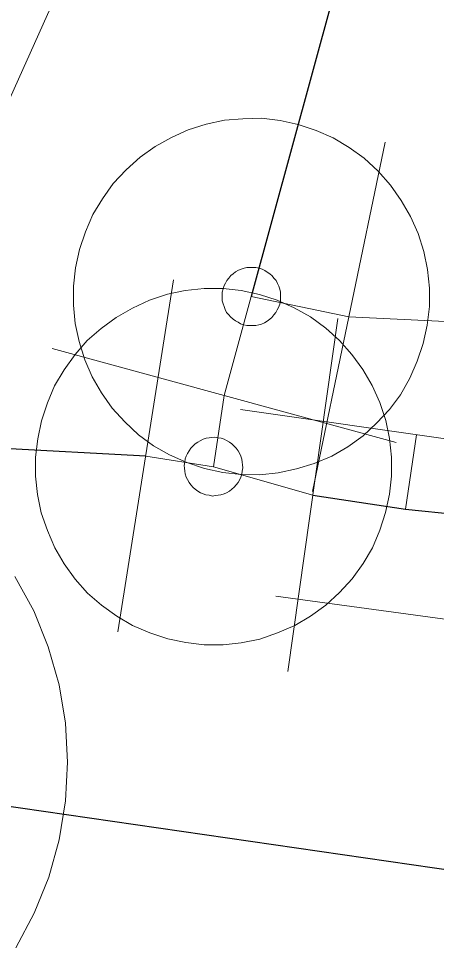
# Model space of a CAD drawing. Extents: x -809028 to -807737, y -990545 to -989489.
# Drawn here: x -808694.925 to -808693.754, y -989998.089 to -989995.463 of the extents above; entities that cross this region are included whole.
import ezdxf

# ---------------------------------------------------------------- set-up
doc = ezdxf.new("R2010")
doc.units = 0
doc.header["$LTSCALE"] = 0.32
for name, color, linetype, lineweight in [('11', 7, 'Continuous', 13), ('14', 7, 'Continuous', 25), ('17', 7, 'Continuous', 25), ('22', 7, 'Continuous', 13), ('34', 7, 'Continuous', 13), ('47', 7, 'Continuous', 13)]:
    doc.layers.add(name, color=color, linetype=linetype, lineweight=lineweight)

msp = doc.modelspace()

# ---------------------------------------------------------------- linework, layer by layer
at = {"layer": '11'}
msp.add_line((-808692.64, -989990.549), (-808695.789, -989997.55), dxfattribs=at)
at = {"layer": '14', "lineweight": 13}
for p, q in [((-808694.273, -989996.242), (-808694.349, -989996.519)), ((-808694.273, -989996.242), (-808693.999, -989996.299)), ((-808694.349, -989996.519), (-808694.379, -989996.719)), ((-808693.84, -989996.838), (-808693.809, -989996.629)), ((-808694.569, -989996.689), (-808694.379, -989996.719)), ((-808694.1, -989996.799), (-808694.379, -989996.719))]:
    msp.add_line(p, q, dxfattribs=at)
at = {"layer": '14'}
msp.add_line((-808695.789, -989997.55), (-808666.999, -990001.71), dxfattribs=at)
at = {"layer": '14', "lineweight": 13}
msp.add_lwpolyline([(-808693.999, -989996.299), (-808693.359, -989996.329), (-808693.19, -989996.359), (-808693.059, -989996.35)], dxfattribs=at)
at = {"layer": '17'}
for points in [[(-808639.749, -989911.778), (-808640.004, -989912.101), (-808649.42, -989924.206), (-808650.469, -989925.559), (-808660.48, -989938.469), (-808670.67, -989951.699), (-808677.579, -989961.079), (-808683.539, -989969.399), (-808691.52, -989986.17), (-808694.273, -989996.242)], [(-808694.569, -989996.689), (-808703.28, -989996.219), (-808703.6, -989996.23), (-808719.27, -989996.739), (-808731.614, -990000.101), (-808735.57, -990001.18), (-808741.52, -990003.39), (-808746.23, -990005.12), (-808756.949, -990009.69), (-808759.609, -990010.719)], [(-808694.1, -989996.799), (-808693.84, -989996.838), (-808693.67, -989996.855), (-808693.169, -989996.906), (-808674.318, -989999.243), (-808671.192, -989999.618), (-808655.3, -990001.572), (-808630.859, -990004.578), (-808627.827, -990005.523)]]:
    msp.add_lwpolyline(points, dxfattribs=at)
at = {"layer": '22'}
msp.add_lwpolyline([(-808694.933, -989998.068), (-808694.882, -989997.971), (-808694.841, -989997.87), (-808694.812, -989997.765), (-808694.794, -989997.656), (-808694.788, -989997.547), (-808694.794, -989997.438), (-808694.812, -989997.33), (-808694.843, -989997.224), (-808694.883, -989997.123), (-808694.936, -989997.027)], dxfattribs=at)
at = {"layer": '34'}
for p, q in [((-808693.897, -989995.809), (-808694.101, -989996.788)), ((-808694.491, -989996.195), (-808694.647, -989997.182)), ((-808694.03, -989996.303), (-808694.17, -989997.293)), ((-808694.831, -989996.387), (-808693.866, -989996.651)), ((-808694.303, -989996.558), (-808693.314, -989996.7)), ((-808694.204, -989997.082), (-808693.213, -989997.216))]:
    msp.add_line(p, q, dxfattribs=at)
at = {"layer": '47'}
for points in [[(-808694.141, -989995.759), (-808694.192, -989995.748), (-808694.244, -989995.742), (-808694.296, -989995.743), (-808694.348, -989995.747), (-808694.399, -989995.758), (-808694.45, -989995.774), (-808694.497, -989995.796), (-808694.542, -989995.821), (-808694.585, -989995.851), (-808694.624, -989995.886), (-808694.66, -989995.925), (-808694.69, -989995.968), (-808694.717, -989996.012), (-808694.738, -989996.06), (-808694.755, -989996.11), (-808694.766, -989996.161), (-808694.772, -989996.213), (-808694.772, -989996.266), (-808694.767, -989996.317), (-808694.756, -989996.368), (-808694.74, -989996.419), (-808694.719, -989996.467), (-808694.693, -989996.512), (-808694.663, -989996.555), (-808694.628, -989996.593), (-808694.589, -989996.629), (-808694.547, -989996.66), (-808694.502, -989996.686), (-808694.454, -989996.707), (-808694.404, -989996.724), (-808694.353, -989996.735), (-808694.301, -989996.741), (-808694.249, -989996.742), (-808694.197, -989996.736), (-808694.146, -989996.725), (-808694.096, -989996.71), (-808694.047, -989996.689), (-808694.002, -989996.663), (-808693.959, -989996.632), (-808693.921, -989996.597), (-808693.885, -989996.558), (-808693.854, -989996.517), (-808693.828, -989996.471), (-808693.807, -989996.423), (-808693.79, -989996.373), (-808693.779, -989996.322), (-808693.773, -989996.27), (-808693.773, -989996.218), (-808693.778, -989996.166), (-808693.789, -989996.115), (-808693.804, -989996.065), (-808693.826, -989996.017), (-808693.852, -989995.972), (-808693.882, -989995.929), (-808693.917, -989995.89), (-808693.956, -989995.854), (-808693.998, -989995.824), (-808694.043, -989995.797), (-808694.091, -989995.776)], [(-808694.251, -989996.162), (-808694.26, -989996.16), (-808694.268, -989996.16), (-808694.276, -989996.16), (-808694.285, -989996.16), (-808694.293, -989996.162), (-808694.301, -989996.165), (-808694.309, -989996.168), (-808694.317, -989996.172), (-808694.324, -989996.178), (-808694.33, -989996.183), (-808694.336, -989996.19), (-808694.341, -989996.197), (-808694.345, -989996.204), (-808694.349, -989996.211), (-808694.352, -989996.22), (-808694.354, -989996.229), (-808694.354, -989996.237), (-808694.354, -989996.245), (-808694.354, -989996.254), (-808694.352, -989996.262), (-808694.349, -989996.27), (-808694.346, -989996.278), (-808694.342, -989996.286), (-808694.336, -989996.293), (-808694.331, -989996.299), (-808694.324, -989996.305), (-808694.317, -989996.31), (-808694.31, -989996.314), (-808694.303, -989996.318), (-808694.294, -989996.321), (-808694.285, -989996.323), (-808694.277, -989996.323), (-808694.269, -989996.323), (-808694.26, -989996.323), (-808694.252, -989996.321), (-808694.244, -989996.319), (-808694.236, -989996.315), (-808694.228, -989996.311), (-808694.221, -989996.305), (-808694.215, -989996.3), (-808694.209, -989996.293), (-808694.204, -989996.286), (-808694.2, -989996.279), (-808694.196, -989996.272), (-808694.193, -989996.263), (-808694.191, -989996.254), (-808694.191, -989996.246), (-808694.191, -989996.238), (-808694.191, -989996.229), (-808694.193, -989996.221), (-808694.195, -989996.213), (-808694.199, -989996.205), (-808694.203, -989996.197), (-808694.209, -989996.19), (-808694.214, -989996.184), (-808694.221, -989996.178), (-808694.228, -989996.173), (-808694.235, -989996.169), (-808694.242, -989996.165)], [(-808693.885, -989996.796), (-808693.879, -989996.745), (-808693.879, -989996.692), (-808693.885, -989996.64), (-808693.895, -989996.589), (-808693.912, -989996.539), (-808693.934, -989996.491), (-808693.96, -989996.446), (-808693.991, -989996.404), (-808694.025, -989996.365), (-808694.064, -989996.33), (-808694.107, -989996.299), (-808694.152, -989996.273), (-808694.2, -989996.252), (-808694.25, -989996.236), (-808694.301, -989996.225), (-808694.352, -989996.219), (-808694.405, -989996.219), (-808694.458, -989996.225), (-808694.508, -989996.235), (-808694.558, -989996.252), (-808694.606, -989996.274), (-808694.652, -989996.3), (-808694.694, -989996.331), (-808694.733, -989996.365), (-808694.767, -989996.404), (-808694.798, -989996.447), (-808694.825, -989996.492), (-808694.845, -989996.54), (-808694.861, -989996.59), (-808694.872, -989996.641), (-808694.878, -989996.692), (-808694.878, -989996.745), (-808694.873, -989996.797), (-808694.862, -989996.848), (-808694.845, -989996.898), (-808694.824, -989996.946), (-808694.798, -989996.991), (-808694.767, -989997.034), (-808694.732, -989997.073), (-808694.693, -989997.107), (-808694.65, -989997.138), (-808694.606, -989997.164), (-808694.557, -989997.185), (-808694.507, -989997.201), (-808694.456, -989997.212), (-808694.405, -989997.218), (-808694.352, -989997.218), (-808694.301, -989997.213), (-808694.249, -989997.202), (-808694.199, -989997.185), (-808694.151, -989997.164), (-808694.107, -989997.138), (-808694.064, -989997.107), (-808694.025, -989997.072), (-808693.99, -989997.033), (-808693.959, -989996.99), (-808693.933, -989996.946), (-808693.912, -989996.897), (-808693.896, -989996.847)], [(-808694.298, -989996.731), (-808694.296, -989996.722), (-808694.297, -989996.714), (-808694.298, -989996.706), (-808694.299, -989996.698), (-808694.302, -989996.689), (-808694.306, -989996.681), (-808694.31, -989996.674), (-808694.315, -989996.667), (-808694.321, -989996.661), (-808694.327, -989996.655), (-808694.334, -989996.65), (-808694.342, -989996.645), (-808694.349, -989996.642), (-808694.357, -989996.639), (-808694.366, -989996.638), (-808694.375, -989996.636), (-808694.383, -989996.637), (-808694.391, -989996.638), (-808694.399, -989996.639), (-808694.408, -989996.642), (-808694.416, -989996.646), (-808694.423, -989996.65), (-808694.43, -989996.655), (-808694.437, -989996.661), (-808694.442, -989996.667), (-808694.447, -989996.674), (-808694.452, -989996.682), (-808694.455, -989996.689), (-808694.458, -989996.697), (-808694.459, -989996.706), (-808694.461, -989996.715), (-808694.46, -989996.723), (-808694.459, -989996.731), (-808694.458, -989996.739), (-808694.455, -989996.748), (-808694.452, -989996.755), (-808694.447, -989996.763), (-808694.442, -989996.77), (-808694.436, -989996.777), (-808694.43, -989996.782), (-808694.423, -989996.787), (-808694.415, -989996.792), (-808694.408, -989996.795), (-808694.4, -989996.798), (-808694.391, -989996.799), (-808694.382, -989996.801), (-808694.374, -989996.8), (-808694.366, -989996.799), (-808694.358, -989996.798), (-808694.349, -989996.795), (-808694.342, -989996.792), (-808694.334, -989996.787), (-808694.327, -989996.782), (-808694.321, -989996.776), (-808694.315, -989996.77), (-808694.31, -989996.763), (-808694.305, -989996.755), (-808694.302, -989996.748), (-808694.299, -989996.74)]]:
    msp.add_lwpolyline(points, close=True, dxfattribs=at)

doc.saveas('drawing.dxf')
